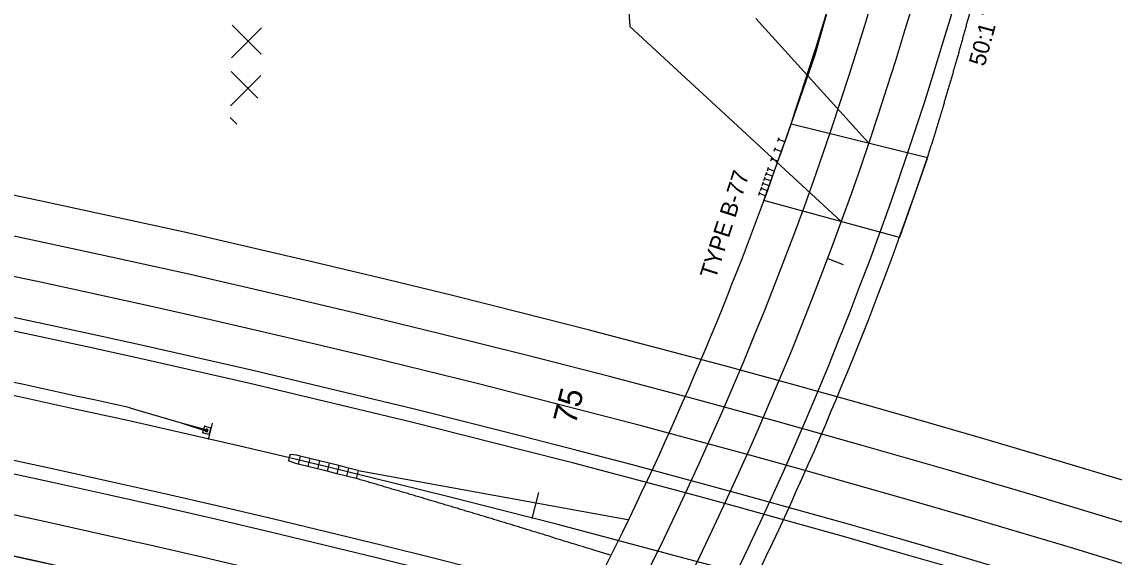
# Model space of a CAD drawing. Extents: x 2389099 to 2405615, y 552200 to 573532.
# Drawn here: x 2395629.7 to 2395957.5, y 554122.1 to 554282.8 of the extents above; entities that cross this region are included whole.
import ezdxf

# ---------------------------------------------------------------- set-up
doc = ezdxf.new("R2010")
doc.units = 0
for name, color, linetype in [('Prop Approach Slab', 7, 'Continuous'), ('Prop Approach Slab Hatching', 7, 'Continuous'), ('Prop Cable Guiderail Anchor Unit CELL', 7, 'Continuous'), ('Prop Cable Guiderail Double Face', 7, 'Continuous'), ('Prop Dimension', 7, 'Continuous'), ('Prop Dimension Text', 7, 'Continuous'), ('Prop DSN Text', 7, 'Continuous'), ('Prop EOT', 7, 'Continuous'), ('Prop Guardrail', 7, 'Continuous'), ('Prop Guardrail Attenuator CELL', 7, 'Continuous'), ('Prop Hatching', 7, 'Continuous'), ('Prop Horizontal Alignment', 7, 'Continuous'), ('Prop Horizontal Alignment Curve and Spiral Data', 7, 'Continuous'), ('Prop Horizontal Alignment Tick Large', 7, 'Continuous'), ('Prop Horizontal Alignment Tick Small', 7, 'Continuous'), ('Prop Lane Lines', 7, 'Continuous'), ('Prop SAU III Approach CELL', 7, 'Continuous'), ('Prop SBG', 7, 'Continuous')]:
    doc.layers.add(name, color=color, linetype=linetype)

# ---------------------------------------------------------------- blocks, each defined once
blk = doc.blocks.new('Guardrail Attenuator')
at = {"layer": 'Prop Guardrail Attenuator CELL'}
for p, q in [((0, 1.25), (3, 1.25)), ((0, -1.25), (0, 1.25)), ((3, -1.25), (3, 1.25)), ((3, 1.25), (6, 1.25)), ((6, -1.25), (6, 1.25)), ((6, 1.25), (9, 1.25)), ((9, -1.25), (9, 1.25)), ((9, 1.25), (12, 1.25)), ((12, -1.25), (12, 1.25)), ((12, 1.25), (15, 1.25)), ((15, 1.25), (18, 1.25)), ((15, -1.25), (15, 1.25)), ((18, -1.25), (18, 1.25)), ((18, 1.25), (19, 1.25)), ((19, 1.25), (21, 1)), ((21, 0), (21, 1)), ((21, -1), (21, 0)), ((0, -1.25), (3, -1.25)), ((3, -1.25), (6, -1.25)), ((6, -1.25), (9, -1.25)), ((9, -1.25), (12, -1.25)), ((12, -1.25), (15, -1.25)), ((15, -1.25), (18, -1.25)), ((18, -1.25), (19, -1.25)), ((19, -1.25), (21, -1))]:
    blk.add_line(p, q, dxfattribs=at)

msp = doc.modelspace()

# ---------------------------------------------------------------- linework, layer by layer
at = {"layer": 'Prop Approach Slab'}
msp.add_line((2395893.1, 554218.07), (2395852.43, 554229.14), dxfattribs=at)
for radius, start, end in [(1051, 326.29315, 341.20764), (1093, 326.9775, 341.39632)]:
    msp.add_arc((2394865.6, 554590.75), radius, start, end, dxfattribs=at)
at = {"layer": 'Prop Approach Slab Hatching'}
msp.add_lwpolyline([(2395860.57, 554252.18), (2395901.49, 554242.06), (2395897.05, 554229.17), (2395893.1, 554218.07), (2395852.43, 554229.14), (2395858.62, 554246.51)], close=True, dxfattribs=at)
at = {"layer": 'Prop Cable Guiderail Anchor Unit CELL'}
for p, q in [((2395662.19, 554166.88), (2395677.55, 554162.38)), ((2395677.55, 554162.38), (2395685.22, 554160.12)), ((2395677.55, 554162.38), (2395685.28, 554160.31)), ((2395677.55, 554162.38), (2395685.15, 554159.94)), ((2395677.55, 554162.38), (2395677.55, 554162.38)), ((2395684.55, 554161.37), (2395683.98, 554159.45)), ((2395686.46, 554160.8), (2395684.55, 554161.37)), ((2395685.1, 554160.59), (2395684.87, 554159.79)), ((2395685.58, 554160.45), (2395685.1, 554160.59)), ((2395686.46, 554160.8), (2395685.9, 554158.88)), ((2395685.9, 554158.88), (2395683.98, 554159.45)), ((2395685.35, 554159.65), (2395684.87, 554159.79)), ((2395685.58, 554160.45), (2395685.35, 554159.65))]:
    msp.add_line(p, q, dxfattribs=at)
at = {"layer": 'Prop Cable Guiderail Double Face'}
msp.add_arc((2394828.31, 550434.92), 3824, 77.40452, 82.70376, dxfattribs=at)
at = {"layer": 'Prop Dimension'}
for p, q in [((2395806.36, 554372.65), (2395812.18, 554281.4)), ((2395850.01, 554283.81), (2395883.95, 554246.4)), ((2395875.67, 554222.81), (2395812.18, 554281.4))]:
    msp.add_line(p, q, dxfattribs=at)
msp.add_arc((2394828.31, 550434.92), 3737.71, 73.27853, 89.01084, dxfattribs=at)
at = {"layer": 'Prop EOT'}
for centre, radius, start, end in [((2394865.6, 554590.75), 1087, 256.52302, 12.63033), ((2394865.6, 554590.75), 1063, 256.52302, 12.63033), ((2394865.6, 554590.75), 1051, 341.37583, 12.63033), ((2394828.31, 550434.92), 3879, 67.475, 106.78848), ((2394828.31, 550434.92), 3867, 59.69891, 109.59769), ((2394828.31, 550434.92), 3843, 59.69891, 123.9393), ((2394828.31, 550434.92), 3839, 59.69891, 123.9393), ((2394828.31, 550434.92), 3801, 59.69891, 123.9393), ((2394828.31, 550434.92), 3797, 59.69891, 123.9393), ((2394828.31, 550434.92), 3761, 73.27853, 87.18326), ((2394828.31, 550434.92), 3757, 77.39527, 82.53151)]:
    msp.add_arc(centre, radius, start, end, dxfattribs=at)
msp.add_spline([(2395915.5, 554290.48), (2395915.32, 554289.81), (2395915.15, 554289.15), (2395914.97, 554288.49), (2395914.8, 554287.83), (2395914.62, 554287.16), (2395914.44, 554286.5), (2395914.26, 554285.84), (2395914.08, 554285.17), (2395913.9, 554284.51), (2395913.72, 554283.84), (2395913.54, 554283.19), (2395913.36, 554282.52), (2395913.18, 554281.86), (2395913, 554281.2), (2395912.82, 554280.53), (2395912.64, 554279.88), (2395912.45, 554279.21), (2395912.27, 554278.55), (2395912.08, 554277.89), (2395911.9, 554277.23), (2395911.72, 554276.57), (2395911.53, 554275.91), (2395911.35, 554275.24), (2395911.16, 554274.58), (2395910.98, 554273.92), (2395910.79, 554273.26), (2395910.6, 554272.6), (2395910.41, 554271.94), (2395910.23, 554271.28), (2395910.04, 554270.62), (2395909.85, 554269.95), (2395909.66, 554269.3), (2395909.47, 554268.63), (2395909.28, 554267.98), (2395909.09, 554267.32), (2395908.9, 554266.66), (2395908.71, 554266), (2395908.52, 554265.33), (2395908.33, 554264.68), (2395908.13, 554264.02), (2395907.94, 554263.36), (2395907.75, 554262.7), (2395907.56, 554262.05), (2395907.36, 554261.38), (2395907.17, 554260.72), (2395906.97, 554260.07), (2395906.78, 554259.4), (2395906.58, 554258.75), (2395906.39, 554258.09), (2395906.19, 554257.44), (2395905.99, 554256.77), (2395905.79, 554256.11), (2395905.6, 554255.46), (2395905.4, 554254.8), (2395905.2, 554254.14), (2395905, 554253.48), (2395904.8, 554252.83), (2395904.6, 554252.17), (2395904.4, 554251.52), (2395904.2, 554250.86), (2395904, 554250.2), (2395903.8, 554249.54), (2395903.6, 554248.88), (2395903.4, 554248.23), (2395903.19, 554247.57), (2395902.99, 554246.92), (2395902.79, 554246.26), (2395902.58, 554245.6), (2395902.38, 554244.95), (2395902.17, 554244.29), (2395901.97, 554243.64), (2395901.76, 554242.98), (2395901.47, 554242.07)], degree=3, dxfattribs=at)
at = {"layer": 'Prop Guardrail'}
for p, q in [((2395871.08, 554284.81), (2395867.75, 554272.78)), ((2395867.75, 554272.78), (2395858.67, 554246.82)), ((2395730.67, 554148.13), (2395811.58, 554133.35))]:
    msp.add_line(p, q, dxfattribs=at)
msp.add_spline([(2395806.29, 554122.71), (2395787.94, 554128.36), (2395787.15, 554128.61), (2395786.36, 554128.85), (2395785.57, 554129.09), (2395784.77, 554129.34), (2395783.99, 554129.58), (2395783.2, 554129.82), (2395782.4, 554130.07), (2395781.62, 554130.31), (2395780.83, 554130.55), (2395780.03, 554130.79), (2395779.25, 554131.03), (2395778.45, 554131.27), (2395777.66, 554131.52), (2395776.87, 554131.76), (2395776.08, 554132), (2395775.29, 554132.24), (2395774.49, 554132.48), (2395773.71, 554132.72), (2395772.91, 554132.96), (2395772.12, 554133.2), (2395771.33, 554133.44), (2395770.54, 554133.68), (2395769.75, 554133.92), (2395768.95, 554134.16), (2395768.17, 554134.4), (2395767.37, 554134.64), (2395766.58, 554134.88), (2395765.79, 554135.12), (2395765, 554135.36), (2395764.2, 554135.6), (2395763.42, 554135.83), (2395762.62, 554136.07), (2395761.83, 554136.31), (2395761.03, 554136.55), (2395760.25, 554136.79), (2395759.45, 554137.02), (2395758.65, 554137.26), (2395757.87, 554137.5), (2395757.07, 554137.73), (2395756.28, 554137.97), (2395755.48, 554138.21), (2395754.7, 554138.44), (2395753.9, 554138.68), (2395753.1, 554138.92), (2395752.32, 554139.15), (2395751.52, 554139.39), (2395750.73, 554139.63), (2395749.94, 554139.86), (2395749.14, 554140.1), (2395748.35, 554140.33), (2395747.55, 554140.57), (2395746.77, 554140.8), (2395745.97, 554141.04), (2395745.17, 554141.27), (2395744.39, 554141.5), (2395743.59, 554141.74), (2395742.79, 554141.97), (2395742.01, 554142.21), (2395741.21, 554142.44), (2395740.41, 554142.67), (2395739.62, 554142.91), (2395738.83, 554143.14), (2395738.03, 554143.37), (2395737.23, 554143.61), (2395736.45, 554143.84), (2395735.65, 554144.07), (2395734.85, 554144.3), (2395734.07, 554144.54), (2395733.27, 554144.77), (2395732.47, 554145), (2395731.67, 554145.23), (2395730.09, 554145.69)], degree=3, dxfattribs=at)
at = {"layer": 'Prop Hatching'}
for p, q in [((2395692.64, 554272.03), (2395701.65, 554281.04)), ((2395701.53, 554273.08), (2395692.84, 554281.78)), ((2395692.34, 554257.59), (2395701.44, 554266.68)), ((2395700.56, 554259.91), (2395692.55, 554267.92)), ((2395694.25, 554252.08), (2395692.27, 554254.06))]:
    msp.add_line(p, q, dxfattribs=at)
at = {"layer": 'Prop Horizontal Alignment'}
for centre, radius, start, end in [((2394865.6, 554590.75), 1075, 256.52302, 12.63033), ((2394828.31, 550434.92), 3820, 59.69891, 123.9393)]:
    msp.add_arc(centre, radius, start, end, dxfattribs=at)
at = {"layer": 'Prop Horizontal Alignment Tick Large'}
msp.add_line((2395782.93, 554133.71), (2395784.93, 554141.46), dxfattribs=at)
at = {"layer": 'Prop Horizontal Alignment Tick Small'}
for p, q in [((2395871.57, 554211.73), (2395876.24, 554209.97)), ((2395685.79, 554157.43), (2395686.91, 554162.31))]:
    msp.add_line(p, q, dxfattribs=at)
at = {"layer": 'Prop Lane Lines'}
for radius, start, end in [(3855, 59.69891, 123.9393), (3785, 59.69891, 123.9393), (3773, 68.81433, 89.07696), (3773, 59.69891, 88.86914)]:
    msp.add_arc((2394828.31, 550434.92), radius, start, end, dxfattribs=at)
at = {"layer": 'Prop SAU III Approach CELL'}
for p, q in [((2395852.43, 554229.14), (2395858.67, 554246.82)), ((2395856.59, 554246.95), (2395856.98, 554248.03)), ((2395858.67, 554246.82), (2395856.79, 554247.49)), ((2395855.55, 554244), (2395855.94, 554245.08)), ((2395857.63, 554243.88), (2395855.75, 554244.54)), ((2395854.51, 554241.05), (2395854.9, 554242.14)), ((2395856.59, 554240.93), (2395854.71, 554241.59)), ((2395852.43, 554235.16), (2395852.82, 554236.24)), ((2395852.96, 554236.63), (2395853.34, 554237.71)), ((2395855.03, 554236.51), (2395853.15, 554237.17)), ((2395853.48, 554238.11), (2395853.86, 554239.19)), ((2395855.55, 554237.98), (2395853.67, 554238.65)), ((2395851.39, 554232.21), (2395851.78, 554233.29)), ((2395853.47, 554232.09), (2395851.59, 554232.75)), ((2395851.91, 554233.69), (2395852.3, 554234.77)), ((2395853.99, 554233.56), (2395852.11, 554234.23)), ((2395854.51, 554235.04), (2395852.63, 554235.7)), ((2395850.87, 554230.74), (2395851.26, 554231.82)), ((2395852.95, 554230.61), (2395851.07, 554231.28))]:
    msp.add_line(p, q, dxfattribs=at)
at = {"layer": 'Prop SBG'}
msp.add_arc((2394865.6, 554590.75), 1051, 341.20764, 12.63033, dxfattribs=at)

# ---------------------------------------------------------------- block references
at = {"layer": 'Prop Guardrail Attenuator CELL', "xscale": 0.9999990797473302, "yscale": 0.9999990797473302, "rotation": 166.06713912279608}
msp.add_blockref('Guardrail Attenuator', (2395730.39, 554146.91), dxfattribs=at)

# ---------------------------------------------------------------- texts
at = {"layer": 'Prop Dimension Text'}
msp.add_text('50:1 TAPER', height=5, rotation=74.8305, dxfattribs=at).set_placement((2395918.66, 554269.2))
at = {"layer": 'Prop DSN Text'}
msp.add_text('TYPE B-77', height=5, rotation=72.166, dxfattribs=at).set_placement((2395837.89, 554205.32))
at = {"layer": 'Prop Horizontal Alignment Curve and Spiral Data'}
msp.add_text('75', height=7, rotation=75.5284, dxfattribs=at).set_placement((2395795.86, 554161.64))

doc.saveas('drawing.dxf')
